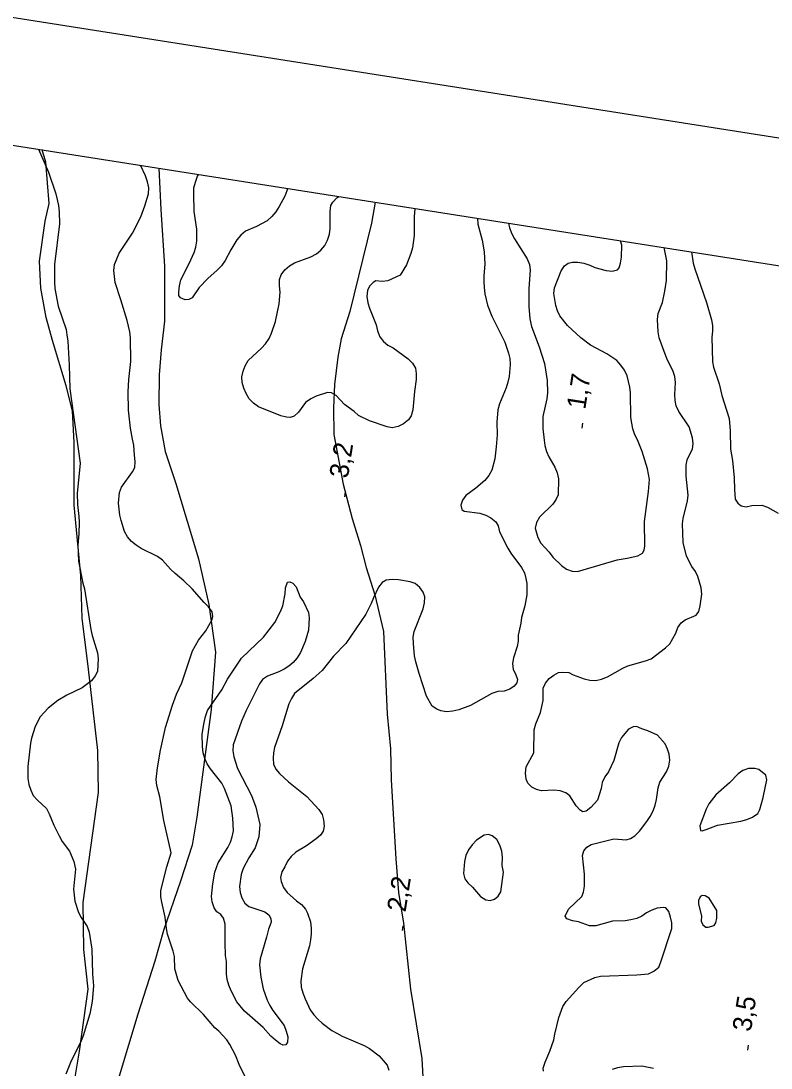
# Model space of a CAD drawing. Extents: x 282461 to 284471, y 5554090 to 5557646.
# Drawn here: x 283025.7 to 283144.3, y 5556944.6 to 5557110.1 of the extents above; entities that cross this region are included whole.
import ezdxf

# ---------------------------------------------------------------- set-up
doc = ezdxf.new("R2010")
doc.units = 0
for name, color, linetype in [('Niveau 2', 7, 'Continuous'), ('Niveau 22', 7, 'Continuous'), ('Niveau 3', 7, 'Continuous'), ('Niveau 60', 7, 'Continuous')]:
    doc.layers.add(name, color=color, linetype=linetype)

msp = doc.modelspace()

# ---------------------------------------------------------------- linework, layer by layer
at = {"layer": 'Niveau 2'}
for points in [[(283028.46, 5557089.85), (283030.03, 5557086.2), (283031.18, 5557082.78), (283031.62, 5557080.93), (283031.75, 5557079.94), (283031.77, 5557078.02), (283030.99, 5557071.62), (283030.97, 5557068.82), (283031.04, 5557067.84), (283031.55, 5557065.05), (283032.82, 5557061.35), (283032.95, 5557060.48), (283033.08, 5557059.49), (283033.31, 5557055.71), (283033.42, 5557051.94), (283035.04, 5557040.21), (283034.58, 5557035.38), (283034.6, 5557033.69), (283034.86, 5557031.78), (283034.88, 5557030.85), (283034.84, 5557029.05), (283034.69, 5557027.24), (283034.79, 5557024.68), (283035.48, 5557021.21), (283035.72, 5557020.34), (283036.74, 5557013.9), (283036.93, 5557012.97), (283037.78, 5557010.19), (283037.91, 5557009.26), (283037.77, 5557007.28), (283037.43, 5557006.58), (283036.86, 5557005.76), (283035.36, 5557004.69), (283032.93, 5557003.5), (283031.49, 5557002.66), (283030, 5557001.48), (283028.74, 5557000.07), (283027.95, 5556998.55), (283027.33, 5556996.73), (283027.17, 5556995.92), (283026.76, 5556992.25), (283026.78, 5556990.33), (283026.91, 5556989.4), (283027.22, 5556988.48), (283027.63, 5556987.67), (283028.28, 5556986.92), (283029.7, 5556985.6), (283030.17, 5556984.74), (283030.9, 5556982.94), (283031.73, 5556981.27), (283032.21, 5556980.4), (283033.34, 5556978.85), (283034.06, 5556977.23), (283034.32, 5556976.01), (283034.01, 5556972.86), (283034.21, 5556970.94), (283034.81, 5556969.15), (283035.22, 5556968.34), (283036.17, 5556966.95), (283036.47, 5556966.02), (283036.91, 5556963.35), (283037.02, 5556959.46), (283037.16, 5556957.54), (283036.95, 5556955.09), (283036.57, 5556953.11), (283035.5, 5556949.67), (283035.22, 5556948.85), (283033.52, 5556945.45), (283032.78, 5556943.58)], [(283062.84, 5556939.73), (283060.22, 5556945.1), (283059.62, 5556946.61), (283058.73, 5556948.28), (283058.26, 5556949.03), (283056.96, 5556950.41), (283056.37, 5556950.93), (283054.55, 5556953), (283052.49, 5556955.01), (283052.02, 5556955.59), (283050.53, 5556958.42), (283050.04, 5556960.27), (283049.96, 5556962.19), (283049.78, 5556963.06), (283048.87, 5556965.73), (283048.69, 5556966.6), (283048.49, 5556968.4), (283047.94, 5556970.77), (283047.82, 5556971.64), (283047.8, 5556972.63), (283048.75, 5556976.36), (283049.42, 5556978.58), (283048.28, 5556983.69), (283047.65, 5556987.46), (283047.16, 5556989.25), (283047.09, 5556990.18), (283047.29, 5556992.04), (283047.78, 5556994.84), (283048.54, 5556998.39), (283049.65, 5557001.95), (283050.27, 5557003.7), (283051.12, 5557005.46), (283052.79, 5557010.53), (283053.75, 5557012.23), (283054.95, 5557013.7), (283055.86, 5557015.4), (283056.02, 5557015.98), (283055.9, 5557016.67), (283055.36, 5557017.48), (283054.65, 5557018.17), (283052.77, 5557020.35), (283051.47, 5557021.61), (283050.06, 5557022.76), (283049.35, 5557023.44), (283048.05, 5557024.88), (283047.29, 5557025.45), (283044.72, 5557026.69), (283043.9, 5557027.21), (283043.19, 5557027.84), (283042.54, 5557028.53), (283042.07, 5557029.39), (283041.52, 5557031.13), (283041.33, 5557032), (283041.13, 5557033.85), (283041.28, 5557035.54), (283041.56, 5557036.41), (283043.33, 5557038.82), (283043.67, 5557039.52), (283043.77, 5557040.45), (283043.64, 5557041.44), (283043.56, 5557043.06), (283043.31, 5557043.99), (283043, 5557045.73), (283042.67, 5557048.57), (283042.63, 5557051.48), (283042.72, 5557053.45), (283043.08, 5557056.3), (283043.03, 5557060.02), (283042.9, 5557060.95), (283042.47, 5557062.75), (283041.49, 5557066.04), (283040.58, 5557068.76), (283040.38, 5557070.68), (283040.49, 5557071.61), (283041.22, 5557073.42), (283043.32, 5557076.58), (283044.62, 5557079.16), (283045.29, 5557080.91), (283045.85, 5557082.78), (283045.89, 5557083.76), (283045.7, 5557084.69), (283045.4, 5557085.62), (283044.58, 5557087.31)], [(283067.85, 5557083.65), (283067.74, 5557083.27), (283067.4, 5557082.4), (283066.5, 5557080.76), (283065.99, 5557079.94), (283065.36, 5557079.18), (283064.61, 5557078.53), (283062.94, 5557077.64), (283061.21, 5557076.86), (283060.46, 5557076.27), (283059.84, 5557075.51), (283058.87, 5557073.93), (283057.97, 5557072.23), (283057.4, 5557071.41), (283056.71, 5557070.7), (283055.22, 5557069.41), (283053.85, 5557068), (283052.77, 5557066.36), (283052.25, 5557066.06), (283051.67, 5557066.05), (283050.91, 5557066.33), (283050.67, 5557066.73), (283050.66, 5557067.26), (283050.77, 5557068.25), (283050.99, 5557069.18), (283052.29, 5557071.75), (283053.07, 5557073.5), (283053.35, 5557074.38), (283053.51, 5557075.31), (283053.49, 5557077.22), (283053.1, 5557080), (283053, 5557082.79), (283053.05, 5557083.72), (283053.27, 5557084.65), (283053.6, 5557085.58), (283053.74, 5557085.87)], [(283088, 5557080.48), (283087.85, 5557079.15), (283087.89, 5557076.19), (283087.62, 5557074.27), (283087.35, 5557073.33), (283086.67, 5557071.58), (283085.65, 5557069.94), (283083.69, 5557069.04), (283082.82, 5557068.92), (283081.83, 5557069.02), (283081.37, 5557068.78), (283080.79, 5557068.19), (283080.51, 5557067.49), (283080.41, 5557066.56), (283080.54, 5557065.57), (283080.79, 5557064.71), (283081.87, 5557062.05), (283082.06, 5557061.12), (283082.42, 5557060.2), (283083.01, 5557059.45), (283083.71, 5557058.88), (283084.53, 5557058.42), (283086.94, 5557056.71), (283087.59, 5557056.02), (283088.07, 5557055.22), (283088.19, 5557054.4), (283088.21, 5557053.42), (283087.94, 5557051.55), (283087.69, 5557048.64), (283087.41, 5557047.71), (283086.96, 5557047.07), (283086.21, 5557046.42), (283085.35, 5557046), (283084.42, 5557045.81), (283083.61, 5557045.92), (283080.8, 5557046.87), (283079.05, 5557047.72), (283078.4, 5557048.35), (283076.87, 5557049.49), (283075.52, 5557050.92), (283074.81, 5557051.32), (283074.17, 5557051.37), (283072.38, 5557050.77), (283071.52, 5557050.35), (283070.71, 5557049.81), (283069.57, 5557048.29), (283068.88, 5557047.64), (283068.25, 5557047.4), (283067.66, 5557047.45), (283066.79, 5557047.67), (283063.23, 5557049.13), (283062.46, 5557049.71), (283061.76, 5557050.39), (283061.28, 5557051.2), (283060.92, 5557052.07), (283060.67, 5557052.94), (283060.6, 5557053.86), (283060.82, 5557054.74), (283061.16, 5557055.61), (283061.61, 5557056.43), (283063.74, 5557058.38), (283064.36, 5557059.08), (283064.93, 5557059.91), (283065.33, 5557060.78), (283065.94, 5557062.59), (283066.54, 5557065.39), (283066.69, 5557067.25), (283066.56, 5557068.24), (283066.55, 5557069.22), (283066.83, 5557069.98), (283067.4, 5557070.75), (283068.14, 5557071.39), (283068.95, 5557071.87), (283071.55, 5557072.83), (283072.41, 5557073.31), (283073.1, 5557073.9), (283073.73, 5557074.61), (283074.19, 5557075.48), (283074.46, 5557076.42), (283074.57, 5557077.29), (283074.59, 5557080.02), (283074.69, 5557080.95), (283075.03, 5557081.48), (283075.66, 5557082.13), (283075.96, 5557082.38)], [(283097.87, 5557078.93), (283097.97, 5557078.01), (283098.65, 5557075.46), (283098.96, 5557073.6), (283099.05, 5557071.69), (283098.9, 5557069.83), (283098.91, 5557068.9), (283098.93, 5557067.97), (283099.06, 5557066.98), (283099.49, 5557065.19), (283100.15, 5557063.45), (283102.24, 5557059.35), (283102.79, 5557057.62), (283102.98, 5557056.75), (283103.05, 5557055.82), (283102.9, 5557053.9), (283102.68, 5557053.03), (283102.4, 5557052.09), (283101.39, 5557049.58), (283101.11, 5557048.65), (283100.97, 5557046.67), (283101, 5557044.7), (283100.85, 5557042.78), (283100.64, 5557040.91), (283100.14, 5557039.11), (283099.69, 5557038.23), (283099.06, 5557037.46), (283097.63, 5557036.23), (283096.07, 5557035.1), (283095.5, 5557034.34), (283095.28, 5557033.58), (283095.41, 5557032.88), (283095.76, 5557032.6), (283098.26, 5557032.28), (283099.2, 5557032), (283100.02, 5557031.55), (283100.78, 5557030.92), (283101.14, 5557030.29), (283101.38, 5557029.36), (283102.7, 5557026.76), (283103.18, 5557025.96), (283104.83, 5557023.71), (283105.31, 5557022.85), (283105.56, 5557021.98), (283105.68, 5557021.17), (283105.71, 5557019.37), (283105.38, 5557017.62), (283104.83, 5557015.81), (283104.73, 5557014.88), (283104.34, 5557013.01), (283104.3, 5557012.08), (283104.14, 5557011.21), (283103.58, 5557009.4), (283103.42, 5557008.53), (283103.55, 5557007.6), (283103.91, 5557006.91), (283104.21, 5557005.98), (283104.1, 5557005.46), (283103.7, 5557004.93), (283103.01, 5557004.46), (283102.09, 5557004.15), (283101.1, 5557004.08), (283100.17, 5557003.78), (283096.77, 5557001.87), (283094.92, 5557001.21), (283094, 5557000.97), (283093.01, 5557000.9), (283092.08, 5557001.06), (283091.44, 5557001.28), (283090.73, 5557001.8), (283089.84, 5557003.35), (283088.68, 5557006.94), (283088.14, 5557008.79), (283087.95, 5557009.72), (283087.75, 5557011.69), (283087.73, 5557012.68), (283087.89, 5557013.61), (283089.3, 5557017.17), (283089.52, 5557018.11), (283089.56, 5557019.04), (283089.32, 5557019.79), (283088.78, 5557020.54), (283088.02, 5557021.17), (283087.26, 5557021.45), (283085.4, 5557021.77), (283084.41, 5557021.82), (283083.42, 5557021.69), (283082.79, 5557021.33), (283082.22, 5557020.62), (283081.43, 5557018.93), (283081.09, 5557018), (283080.24, 5557016.3), (283077.06, 5557011.67), (283075.11, 5557009.67), (283073.34, 5557007.43)], [(283102.79, 5557078.16), (283102.95, 5557077.4), (283103.31, 5557076.47), (283103.73, 5557075.66), (283105.75, 5557072.49), (283106.11, 5557071.62), (283106.24, 5557070.7), (283105.99, 5557067.84), (283106.03, 5557064.99), (283106.18, 5557063.02), (283106.43, 5557061.8), (283107.63, 5557058.62), (283108.48, 5557055.95), (283108.93, 5557053.29), (283108.96, 5557051.31), (283108.85, 5557050.38), (283108.25, 5557047.58), (283108.22, 5557045.66), (283108.42, 5557043.86), (283108.55, 5557042.99), (283108.8, 5557042.06), (283109.16, 5557041.19), (283110.11, 5557039.58), (283110.47, 5557038.65), (283110.72, 5557037.72), (283110.64, 5557035.22), (283110.36, 5557034.52), (283109.79, 5557033.7), (283107.72, 5557031.64), (283107.21, 5557030.82), (283106.99, 5557029.94), (283107.42, 5557028.44), (283107.89, 5557027.57), (283109.25, 5557026.13), (283109.79, 5557025.33), (283111.2, 5557024.01), (283111.96, 5557023.44), (283112.84, 5557023.1), (283113.71, 5557023.05), (283119.97, 5557024.94), (283121.59, 5557025.19), (283123.27, 5557025.56), (283123.97, 5557025.98), (283124.25, 5557026.45), (283124.36, 5557027.15), (283124.3, 5557030.98), (283124.93, 5557035.7), (283125.08, 5557037.62), (283124.77, 5557039.31), (283123.92, 5557042.03), (283123.19, 5557043.88), (283122.77, 5557044.69), (283122.47, 5557045.61), (283122.15, 5557047.41), (283122.1, 5557051.31), (283121.97, 5557052.24), (283121.54, 5557054.03), (283121.12, 5557054.9), (283120.58, 5557055.71), (283119.93, 5557056.46), (283118.35, 5557057.48), (283115.77, 5557058.84), (283114.24, 5557060.04), (283112.12, 5557061.99), (283110.94, 5557063.49), (283110.52, 5557064.3), (283110.28, 5557065.11), (283109.96, 5557067.02), (283110.06, 5557067.95), (283111.13, 5557070.59), (283111.64, 5557071.41), (283112.22, 5557071.82), (283112.91, 5557072), (283113.78, 5557071.96), (283114.72, 5557071.8), (283115.65, 5557071.52), (283116.47, 5557071.12), (283118.22, 5557070.68), (283119.21, 5557070.58), (283120.02, 5557070.76), (283120.31, 5557071.11), (283120.53, 5557071.81), (283120.69, 5557072.75), (283120.72, 5557074.67), (283120.5, 5557075.35)], [(283128.2, 5556994.21), (283127.96, 5556994.96), (283127.6, 5556995.83), (283126.36, 5556997.21), (283124.84, 5556997.89), (283123.9, 5556998.17), (283123.02, 5556998.56), (283122.5, 5556998.5), (283121.75, 5556998.14), (283120.67, 5556996.84), (283120.27, 5556995.97), (283119.44, 5556993.17), (283118.59, 5556991.41), (283118.02, 5556990.59), (283117.63, 5556989.72), (283117.47, 5556988.78), (283116.85, 5556986.92), (283115.83, 5556985.74), (283115.08, 5556985.15), (283114.56, 5556985.08), (283114.15, 5556985.31), (283113.5, 5556986), (283112.49, 5556987.61), (283111.84, 5556988.07), (283110.97, 5556988.41), (283109.98, 5556988.51), (283108, 5556988.37), (283107.24, 5556988.59), (283106.48, 5556988.99), (283105.83, 5556989.62), (283105.59, 5556990.25), (283105.46, 5556991.18), (283105.57, 5556992.17), (283106.81, 5556994.4), (283106.88, 5556998.06), (283107.1, 5556998.99), (283107.83, 5557000.8), (283108.27, 5557002.67), (283108.3, 5557004.64), (283108.63, 5557005.4), (283109.21, 5557006.16), (283109.95, 5557006.7), (283110.7, 5557007.11), (283111.4, 5557007.18), (283112.33, 5557007.08), (283113.03, 5557006.74), (283114.78, 5557006.12), (283115.66, 5557005.9), (283116.59, 5557005.85), (283117.52, 5557006.04), (283118.44, 5557006.4), (283120.86, 5557007.77), (283121.67, 5557008.13), (283124.45, 5557008.92), (283125.37, 5557009.28), (283127.62, 5557011), (283128.3, 5557011.65), (283129.27, 5557013.34), (283129.6, 5557014.22), (283130.12, 5557014.98), (283130.75, 5557015.45), (283132.48, 5557016.17), (283132.88, 5557016.76), (283133.1, 5557017.64), (283133.36, 5557019.5), (283133.29, 5557020.49), (283132.74, 5557022.28), (283132.38, 5557023.09), (283131.79, 5557023.84), (283130.96, 5557025.51), (283130.4, 5557027.65), (283130.3, 5557030.61), (283130.41, 5557031.43), (283131.12, 5557034.23), (283131.23, 5557035.16), (283130.9, 5557038.12), (283130.87, 5557039.86), (283131.03, 5557040.73), (283131.88, 5557042.49), (283131.99, 5557043.25), (283131.91, 5557044.23), (283131.37, 5557045.97), (283129.76, 5557048.39), (283129.34, 5557049.25), (283129.16, 5557050.12), (283129.09, 5557051.05), (283129.23, 5557052.97), (283129.1, 5557053.9), (283128.8, 5557054.83), (283127.96, 5557056.5), (283127.6, 5557057.42), (283126.64, 5557060.03), (283126.45, 5557060.95), (283126.36, 5557062.93), (283126.47, 5557063.86), (283127.14, 5557065.61), (283127.52, 5557067.42), (283127.79, 5557069.11), (283127.86, 5557072.19), (283127.44, 5557074.28)], [(283131.74, 5557073.6), (283131.99, 5557071.82), (283132.24, 5557070.95), (283134.11, 5557065.58), (283134.91, 5557062.86), (283135.04, 5557061.99), (283135.05, 5557061.06), (283134.95, 5557060.13), (283135.06, 5557056.24), (283135.24, 5557055.37), (283136.09, 5557052.77), (283136.53, 5557050.92), (283137.68, 5557047.28), (283137.88, 5557045.31), (283137.92, 5557042.4), (283138.24, 5557040.61), (283138.51, 5557037.88), (283138.54, 5557036.02), (283138.67, 5557034.52), (283139.09, 5557033.88), (283139.62, 5557033.48), (283140.37, 5557033.32), (283141.3, 5557033.51), (283142.87, 5557033.58), (283143.74, 5557033.25), (283145.44, 5557032.28)], [(283064.51, 5556965.23), (283063.5, 5556961.85), (283063.4, 5556960.86), (283063.6, 5556958.95), (283063.97, 5556957.09), (283064.63, 5556955.3), (283065.04, 5556954.43), (283065.52, 5556953.63), (283067.29, 5556951.27), (283067.65, 5556950.4), (283067.89, 5556949.47), (283067.84, 5556948.66), (283067.56, 5556948.25), (283067.15, 5556948.19), (283066.68, 5556948.41), (283065.92, 5556948.98), (283065.22, 5556949.61), (283063.98, 5556950.99), (283061.05, 5556953.57), (283059.81, 5556955.01), (283058.92, 5556956.74), (283058.56, 5556957.67), (283058.32, 5556958.54), (283058.19, 5556959.47), (283058.17, 5556961.38), (283058.04, 5556962.37), (283057.96, 5556964.34), (283057.98, 5556967.31), (283057.74, 5556968.23), (283057.32, 5556968.81), (283056.68, 5556969.26), (283056.26, 5556969.9), (283055.91, 5556970.82), (283055.84, 5556971.69), (283056.05, 5556973.67), (283056.37, 5556975.53), (283056.88, 5556976.99), (283058.42, 5556979.45), (283058.81, 5556980.27), (283059.09, 5556981.14), (283059.32, 5556982.08), (283059.18, 5556984.05), (283058.92, 5556986.02), (283057.9, 5556988.74), (283057.48, 5556989.61), (283055.66, 5556991.85), (283055.12, 5556992.66), (283054.77, 5556993.52), (283054.52, 5556994.39), (283054.4, 5556995.38), (283054.37, 5556997.35), (283054.64, 5556999.22), (283054.86, 5557000.15), (283055.2, 5557001.08), (283057.43, 5557004.36), (283058.34, 5557006.06), (283060.56, 5557009.39), (283064.07, 5557012.69), (283065.84, 5557015.03), (283066.75, 5557016.73), (283067.09, 5557017.66), (283067.47, 5557019.52), (283067.52, 5557020.51), (283067.86, 5557021.39), (283068.2, 5557021.45), (283068.67, 5557021.22), (283069.2, 5557020.65), (283069.86, 5557019.03), (283070.39, 5557018.28), (283071.17, 5557016.6), (283071.29, 5557015.73), (283071.14, 5557013.82), (283070.64, 5557012.01), (283069.9, 5557010.26), (283069.39, 5557009.44), (283068.76, 5557008.68), (283068.07, 5557008.09), (283067.32, 5557007.61), (283066.45, 5557007.2), (283064.66, 5557006.54), (283063.91, 5557006), (283063.4, 5557005.3), (283061.3, 5557001.09), (283060.56, 5556999.4), (283059.27, 5556995.67), (283059.22, 5556994.74), (283059.35, 5556993.75), (283059.95, 5556991.9), (283062.15, 5556987.63), (283062.81, 5556985.83), (283063.49, 5556983.05), (283063.33, 5556981.14), (283062.72, 5556979.39), (283061.75, 5556977.81), (283060.84, 5556976.11), (283060.5, 5556975.18), (283060.23, 5556973.26), (283060.36, 5556972.33), (283060.6, 5556971.46), (283061.08, 5556970.65), (283061.72, 5556970.08)], [(283073.34, 5557007.43), (283071.9, 5557006.14), (283068.97, 5557003.77), (283068.46, 5557003.01), (283068.07, 5557002.14), (283067.01, 5556998.69), (283065.78, 5556995.25), (283065.62, 5556994.38), (283065.57, 5556993.56), (283065.64, 5556992.63), (283066, 5556991.82), (283066.6, 5556991.13), (283068.01, 5556989.82), (283070.89, 5556987.47), (283072.78, 5556985.46), (283073.31, 5556984.66), (283073.55, 5556983.79), (283073.63, 5556982.8), (283073.46, 5556981.99), (283073.06, 5556981.4), (283072.38, 5556980.81), (283070.82, 5556979.69), (283069.15, 5556978.68), (283068.41, 5556978.03), (283067.84, 5556977.26), (283067.44, 5556976.39), (283066.93, 5556975.57), (283066.71, 5556974.69), (283066.84, 5556974.06), (283067.2, 5556973.13), (283067.79, 5556972.33), (283069.26, 5556971.01), (283070.08, 5556970.44), (283070.67, 5556969.69), (283071.03, 5556969.06), (283071.46, 5556967.68), (283071.59, 5556966.69), (283071.6, 5556965.76), (283071.5, 5556964.83), (283071.34, 5556963.9), (283070.22, 5556960.22), (283069.95, 5556958.36), (283070.02, 5556957.37), (283070.26, 5556956.44), (283070.62, 5556955.52), (283071.45, 5556953.78), (283071.99, 5556952.97), (283072.63, 5556952.28), (283073.34, 5556951.65), (283074.86, 5556950.51), (283075.63, 5556950.05), (283076.5, 5556949.6), (283079.95, 5556948.13), (283080.83, 5556947.67), (283082.35, 5556946.47), (283083.59, 5556945.03), (283083.89, 5556944.22)], [(283108.31, 5556944.04), (283108.3, 5556944.56), (283108.58, 5556945.5), (283109.32, 5556947.25), (283109.94, 5556949), (283110.1, 5556949.93), (283110.77, 5556952.56), (283111.39, 5556954.31), (283111.9, 5556955.07), (283113.91, 5556957.3), (283114.71, 5556958.07), (283116.45, 5556958.9), (283117.32, 5556959.09), (283123.07, 5556959.27), (283124.93, 5556959.47), (283125.8, 5556959.88), (283126.55, 5556960.53), (283126.83, 5556961.18), (283128.63, 5556966.6), (283128.61, 5556967.53), (283128.43, 5556968.4), (283128.13, 5556969.33), (283127.66, 5556969.91), (283127.25, 5556969.96), (283126.32, 5556969.83), (283125.45, 5556969.53), (283124.64, 5556969.11), (283123.89, 5556968.58), (283123.08, 5556968.22), (283122.16, 5556967.98), (283121.23, 5556967.85), (283119.25, 5556967.77), (283116.59, 5556967.04), (283115.6, 5556967.03), (283113.85, 5556967.65), (283112.91, 5556967.81), (283112.04, 5556968.15), (283111.74, 5556968.56), (283112.31, 5556969.67), (283114.38, 5556971.67), (283114.66, 5556972.37), (283114.83, 5556973.3), (283114.8, 5556975.22), (283114.48, 5556978.18), (283114.7, 5556978.88), (283115.16, 5556979.47), (283115.85, 5556979.88), (283119.44, 5556980.79), (283121.42, 5556980.64), (283122.11, 5556980.83), (283122.8, 5556981.3), (283123.49, 5556982.01), (283124.69, 5556983.53), (283125.2, 5556984.35), (283125.65, 5556985.23), (283125.99, 5556986.11), (283126.21, 5556987.04), (283126.47, 5556988.84), (283126.75, 5556989.78), (283127.77, 5556991.42), (283128.17, 5556992.29), (283128.33, 5556993.23), (283128.2, 5556994.21)], [(283143.05, 5556987.31), (283143.65, 5556990.11), (283143.52, 5556990.86), (283142.41, 5556991.77), (283141.77, 5556991.94), (283140.78, 5556991.93), (283139.86, 5556991.62), (283139.11, 5556991.09), (283137.73, 5556989.68), (283135.61, 5556987.74), (283134.47, 5556986.33), (283134.08, 5556985.51), (283133.07, 5556982.83), (283133.14, 5556982.13), (283133.43, 5556982.08), (283134.06, 5556982.26), (283135.85, 5556982.98), (283139.56, 5556983.61), (283140.49, 5556983.85), (283141.41, 5556984.21), (283142.22, 5556984.8), (283142.55, 5556985.45), (283143.05, 5556987.31)], [(283101.81, 5556976.61), (283101.85, 5556977.89), (283101.72, 5556978.87), (283101.41, 5556979.8), (283100.93, 5556980.67), (283100.23, 5556981.3), (283099.64, 5556981.46), (283098.95, 5556981.4), (283097.74, 5556980.57), (283097.05, 5556979.86), (283096.48, 5556979.04), (283096.03, 5556978.16), (283095.81, 5556977.23), (283095.66, 5556975.31), (283095.9, 5556974.49), (283096.38, 5556973.86), (283097.09, 5556973.17), (283098.39, 5556971.68), (283099.21, 5556971.17), (283099.91, 5556971.06), (283100.6, 5556971.24), (283101.18, 5556971.71), (283101.57, 5556972.42), (283102, 5556975.51), (283101.81, 5556976.61)], [(283135.75, 5556969.45), (283134.51, 5556971.41), (283133.92, 5556971.81), (283133.4, 5556971.86), (283133.11, 5556971.62), (283132.83, 5556971.04), (283132.84, 5556970.46), (283133.33, 5556968.6), (283133.28, 5556967.79), (283133.52, 5556967.21), (283133.99, 5556966.81), (283134.4, 5556966.82), (283135.32, 5556967.12), (283135.61, 5556967.53), (283135.77, 5556968.23), (283135.75, 5556969.45)], [(283061.72, 5556970.08), (283064.23, 5556969.24), (283064.87, 5556968.78), (283065.23, 5556968.2), (283065.24, 5556967.62), (283064.84, 5556966.51), (283064.51, 5556965.23)], [(283125.75, 5556944.48), (283123.88, 5556944.86), (283120.98, 5556944.77), (283120.05, 5556944.58), (283119.18, 5556944.34)]]:
    msp.add_lwpolyline(points, dxfattribs=at)
at = {"layer": 'Niveau 22'}
for points in [[(283033.84, 5556940.6), (283034.92, 5556947.24), (283036.32, 5556957.04), (283035.63, 5556963.3), (283035.54, 5556970.75), (283037.93, 5556988.12), (283037.85, 5556994.75), (283036.39, 5557007.65), (283035.36, 5557015.67), (283035.17, 5557022.42), (283034.1, 5557033.58), (283034.1, 5557043.47), (283033.81, 5557048.48), (283032.83, 5557052.42), (283030.65, 5557059.61), (283029.68, 5557063.21), (283028.81, 5557067.85), (283028.64, 5557072.16), (283029.5, 5557078.45), (283030.16, 5557081.25), (283029.62, 5557087.77), (283029.02, 5557089.76)], [(283047.5, 5557086.86), (283047.79, 5557080.32), (283048.4, 5557071.36), (283048.38, 5557062.64), (283047.85, 5557058.1), (283047.55, 5557054.15), (283047.49, 5557049.5), (283047.76, 5557046.13), (283048.51, 5557042.07), (283050.2, 5557036.97), (283053.79, 5557025.05), (283055.39, 5557017.86), (283056.44, 5557010.31), (283055.79, 5557001.23), (283053.52, 5556984.24), (283052.76, 5556979.82), (283050.94, 5556974.1), (283048.24, 5556966.28), (283046.84, 5556961.48), (283044.15, 5556953.08), (283041.21, 5556943.27)], [(283081.73, 5557081.47), (283081.15, 5557078.16), (283077.68, 5557064.2), (283076.34, 5557059.88), (283075.8, 5557056.97), (283075.28, 5557052.66), (283075.1, 5557048.94), (283075.16, 5557044.76), (283076.67, 5557036.88), (283078.05, 5557031.46), (283079.41, 5557027.2), (283080.28, 5557023.73), (283081.68, 5557019.39), (283083.01, 5557013.57), (283083.63, 5557000.53), (283084.15, 5556995.04), (283084.22, 5556990.15), (283085, 5556977.64), (283085.42, 5556972.3), (283086.21, 5556967.47), (283087.29, 5556957.02), (283089.1, 5556946.05), (283089.41, 5556940.24)]]:
    msp.add_lwpolyline(points, dxfattribs=at)
at = {"layer": 'Niveau 3'}
for p, q in [((283114.45, 5557045.75), (283114.57, 5557046.54)), ((283076.9, 5557034.86), (283077.02, 5557035.65)), ((283086.03, 5556966.28), (283086.15, 5556967.07)), ((283140.65, 5556947.36), (283140.77, 5556948.15))]:
    msp.add_line(p, q, dxfattribs=at)
at = {"layer": 'Niveau 60'}
for points in [[(284355.61, 5556901.31), (284433.31, 5557395.23), (283002.02, 5557620.39), (282924.32, 5557126.47), (284355.61, 5556901.31)], [(282485.97, 5554340.04), (282921.22, 5557106.72), (284352.51, 5556881.56), (283917.27, 5554114.87), (282485.97, 5554340.04)]]:
    msp.add_lwpolyline(points, dxfattribs=at)

# ---------------------------------------------------------------- texts
at = {"layer": 'Niveau 3'}
for s, p in [('1,7  ', (283114.93, 5557048.59)), ('3,2  ', (283077.38, 5557037.7)), ('2,2  ', (283086.51, 5556969.12)), ('3,5  ', (283141.13, 5556950.2))]:
    msp.add_text(s, height=3, rotation=81.0957, dxfattribs=at).set_placement(p)

doc.saveas('drawing.dxf')
